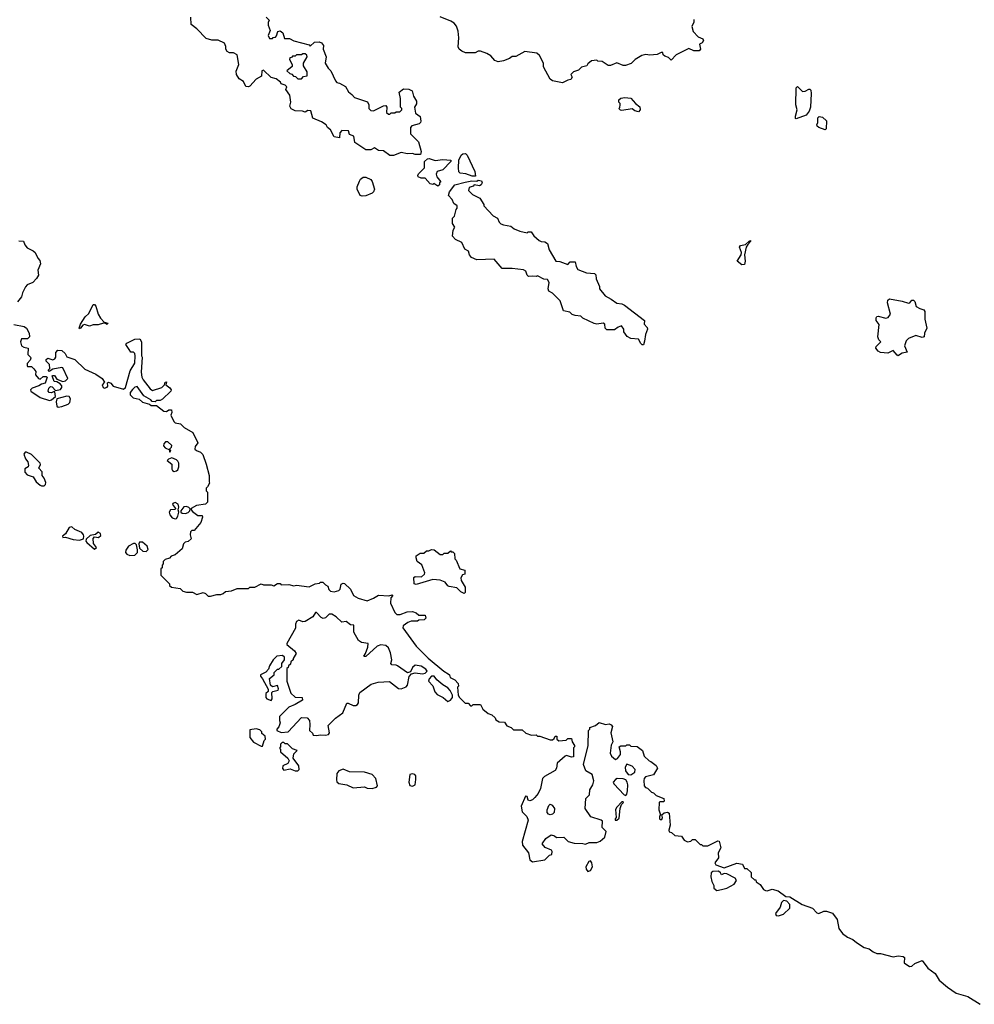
# Model space of a CAD drawing. Extents: x 2029826 to 2248070, y 228728 to 402406.
# Tile 356 of 368: x 2167882 to 2175448, y 345204 to 353010. Entities that reach past the tile are written whole.
import ezdxf

# ---------------------------------------------------------------- set-up
doc = ezdxf.new("R2010")
doc.units = 0

msp = doc.modelspace()

# ---------------------------------------------------------------- linework, layer by layer
at = {"layer": '0CON10XD'}
for points in [[(2169835, 353030), (2169860, 353005), (2169852.5, 352987.5), (2169852.5, 352965), (2169867.5, 352925), (2169852.5, 352885), (2169861.7, 352861.7), (2169885, 352860), (2169891.7, 352868.3), (2169908.3, 352871.7), (2169917.5, 352882.5), (2169927.5, 352915), (2169945, 352922.5), (2169966.1, 352906.1), (2169981.7, 352861.7), (2170019.3, 352859.3), (2170055, 352841.2), (2170175, 352810), (2170185, 352800), (2170218.3, 352831.7), (2170255, 352833.3), (2170275, 352826.7), (2170288.8, 352805), (2170287, 352777), (2170310, 352715), (2170302.5, 352665), (2170325.9, 352625.9), (2170348, 352605), (2170383.9, 352523.9), (2170395, 352512.5), (2170416.2, 352506.2), (2170465, 352478.8), (2170487.7, 352437.7), (2170515, 352417.5), (2170535, 352392.5), (2170639.3, 352359.3), (2170650, 352335), (2170650, 352305), (2170665, 352290), (2170685, 352287.5), (2170765, 352327.5), (2170785, 352330), (2170792.5, 352315), (2170790, 352275), (2170805, 352260), (2170815, 352260), (2170825, 352270), (2170855, 352270), (2170865, 352280), (2170895, 352280), (2170910, 352295), (2170910, 352305), (2170900, 352315), (2170900, 352385), (2170890, 352435), (2170925, 352461.2), (2170965, 352458), (2170992.5, 352445), (2171003, 352403), (2171027.5, 352365), (2171027, 352343), (2171010, 352315), (2171018.3, 352268.3), (2171055, 352242.5), (2171060, 352205), (2171058.8, 352195), (2171047.5, 352185), (2170990.7, 352169.3), (2170980, 352155), (2170980, 352105), (2171041.7, 352041.7), (2171062.5, 351965), (2171058.3, 351941.7), (2171015, 351940), (2170995, 351947.5), (2170955, 351946.7), (2170905, 351957.5), (2170845, 351933.3), (2170815, 351933.3), (2170765, 351970), (2170725, 351973.3), (2170695, 351992.5), (2170665, 351977.5), (2170625, 351977.5), (2170537.5, 352035), (2170530, 352085), (2170495, 352100), (2170488.3, 352128.3), (2170435, 352130), (2170418.3, 352111.7), (2170417.5, 352072.5), (2170375, 352080), (2170345, 352137.5), (2170322.5, 352155), (2170310, 352175), (2170275, 352200), (2170205, 352230), (2170188.3, 352288.3), (2170165, 352290), (2170145, 352277.5), (2170123.6, 352283.6), (2170065, 352288), (2170032.3, 352302.3), (2170023.8, 352325), (2170030, 352355), (2170021.7, 352411.7), (2169992.5, 352455), (2169998.3, 352478.3), (2169985, 352490), (2169955, 352500), (2169950, 352515), (2169915, 352540), (2169875, 352550), (2169815, 352610), (2169800, 352605), (2169798.3, 352561.7), (2169755, 352537.5), (2169705, 352483.3), (2169695, 352477.5), (2169675, 352480), (2169655, 352520), (2169621.7, 352541.7), (2169600, 352575), (2169598.3, 352601.7), (2169617.5, 352655), (2169605, 352730), (2169577, 352747), (2169545, 352747.5), (2169527, 352757), (2169516.7, 352775), (2169516.1, 352796.1), (2169505, 352822.5), (2169455, 352847.5), (2169405, 352847.5), (2169360.7, 352860.7), (2169285, 352937.5), (2169241.7, 352971.7), (2169238.3, 353028.3)], [(2173225, 353010), (2173225, 352990), (2173210, 352955), (2173220, 352915), (2173260, 352875), (2173295, 352857.5), (2173302.5, 352845), (2173290, 352825), (2173270, 352815), (2173277.5, 352775), (2173267.5, 352762.5), (2173223.6, 352763.6), (2173185, 352780), (2173085, 352730), (2173045, 352690), (2173025, 352710), (2172995, 352720), (2172981.7, 352731.7), (2172978.3, 352748.3), (2172965, 352750), (2172935, 352732.5), (2172875, 352727.5), (2172845, 352732.5), (2172813, 352727), (2172760, 352695), (2172727, 352663), (2172683.6, 352646.4), (2172665, 352646.7), (2172615, 352667.5), (2172565, 352647.5), (2172545, 352647.5), (2172497, 352677), (2172465, 352680), (2172455, 352687.5), (2172415, 352682.5), (2172385, 352660), (2172376.7, 352643.3), (2172335, 352632.5), (2172310.7, 352609.3), (2172270, 352595), (2172250, 352575), (2172260, 352555), (2172250, 352535), (2172225, 352530), (2172185, 352510), (2172104, 352524), (2172085, 352537.5), (2172032.5, 352635), (2172032.5, 352665), (2172002.5, 352725), (2171980, 352745), (2171885, 352756.7), (2171815, 352717.5), (2171785, 352717.5), (2171765, 352702.5), (2171715, 352683.3), (2171675, 352676.7), (2171646.4, 352686.4), (2171615, 352722.5), (2171585, 352742.5), (2171535, 352760), (2171515, 352760), (2171493, 352747), (2171415, 352746.7), (2171385, 352760), (2171365, 352776.7), (2171358, 352795), (2171362, 352865), (2171357.7, 352917.7), (2171345, 352957.5), (2171325, 352982.5), (2171298.3, 352998.3), (2171215, 353032.5)], [(2170115, 352540), (2170131.7, 352558.3), (2170160, 352565), (2170160, 352595), (2170130, 352645), (2170130, 352665), (2170160, 352715), (2170158.3, 352728.3), (2170145, 352740), (2170125, 352740), (2170115, 352730), (2170075, 352730), (2170065, 352720), (2170045, 352720), (2170035, 352710), (2170021.7, 352708.3), (2170020, 352695), (2170042.5, 352655), (2170041.7, 352638.3), (2170000, 352605), (2170021.7, 352581.7), (2170038.3, 352578.3), (2170051.7, 352561.7), (2170068.3, 352558.3), (2170085, 352540), (2170115, 352540)], [(2174035, 352222.5), (2174030, 352225), (2174030, 352245), (2174043.3, 352295), (2174033.8, 352335), (2174035, 352470), (2174045, 352480), (2174085, 352440), (2174107, 352443), (2174135, 352460), (2174145, 352460), (2174151.7, 352451.7), (2174153.3, 352425), (2174148.8, 352315), (2174140, 352285), (2174115, 352252.5), (2174035, 352222.5)], [(2172785, 352280), (2172757.3, 352287.3), (2172735, 352303.3), (2172655, 352290), (2172643, 352293), (2172630, 352305), (2172637, 352313), (2172640, 352335), (2172640, 352345), (2172630, 352355), (2172630, 352375), (2172645, 352386.7), (2172677, 352393), (2172725, 352387.5), (2172762.5, 352345), (2172797.8, 352317.8), (2172798.6, 352295), (2172785, 352280)], [(2174265, 352137.5), (2174215, 352153.8), (2174203.3, 352165), (2174200, 352175), (2174207.5, 352195), (2174208.3, 352231.7), (2174218.3, 352241.7), (2174245, 352236.7), (2174275, 352207.5), (2174272.5, 352145), (2174265, 352137.5)], [(2171195, 351690), (2171165, 351710), (2171155, 351702.5), (2171135, 351707.5), (2171095, 351752.5), (2171065, 351753.8), (2171040, 351765), (2171036.7, 351775), (2171041.7, 351788.3), (2171090, 351835), (2171090, 351885), (2171113.6, 351906.4), (2171128.3, 351908.3), (2171175, 351893.3), (2171235, 351902.5), (2171300, 351895), (2171300, 351885), (2171235, 351820), (2171190, 351805), (2171182.5, 351785), (2171187.5, 351765), (2171220, 351725), (2171210, 351715), (2171208.3, 351701.7), (2171195, 351690)], [(2171468.3, 351768.3), (2171417, 351787), (2171373, 351793), (2171363, 351803), (2171358.8, 351835), (2171362.5, 351895), (2171381.2, 351935), (2171395, 351946.2), (2171415, 351948), (2171428.8, 351935), (2171490, 351805), (2171495, 351770), (2171468.3, 351768.3)], [(2170595, 351610), (2170580, 351615), (2170557.5, 351665), (2170557.5, 351685), (2170575, 351730), (2170584.1, 351745.9), (2170605, 351760), (2170625, 351760), (2170663.9, 351743.9), (2170675.9, 351725.9), (2170693.6, 351666.4), (2170686.7, 351645), (2170675.8, 351634.2), (2170625, 351613.8), (2170595, 351610)], [(2172825, 350432.5), (2172815, 350432.5), (2172805, 350442.5), (2172785, 350477.5), (2172725, 350483.3), (2172697, 350497), (2172670, 350535), (2172670, 350555), (2172651.7, 350581.7), (2172625, 350572.5), (2172595, 350550), (2172535, 350550), (2172522.5, 350565), (2172520, 350595), (2172505, 350602.5), (2172455, 350596.7), (2172435, 350600), (2172345, 350642.5), (2172328.8, 350658.8), (2172283.3, 350663.3), (2172261.7, 350671.7), (2172241.7, 350691.7), (2172191.2, 350701.2), (2172165, 350780), (2172105, 350842.5), (2172076.4, 350856.4), (2172071.2, 350875), (2172077.5, 350925), (2172065, 350950), (2172035, 350952.5), (2171985, 350980), (2171975, 350972.5), (2171945, 350977.5), (2171914.3, 350974.3), (2171903.3, 350983.3), (2171892, 351015), (2171875, 351027.1), (2171785, 351037.5), (2171705, 351036.2), (2171641.7, 351111.7), (2171505, 351106.7), (2171462.5, 351125), (2171446.7, 351145), (2171440, 351175), (2171410.7, 351190.7), (2171385, 351242.5), (2171335, 351267.5), (2171313, 351293), (2171318.3, 351341.7), (2171330, 351365), (2171313, 351393), (2171312.5, 351435), (2171327, 351453), (2171340, 351505), (2171350, 351515), (2171350, 351535), (2171321.7, 351551.7), (2171310, 351585), (2171280, 351615), (2171287.5, 351645), (2171330.8, 351699.2), (2171411.7, 351721.7), (2171465, 351732.5), (2171505, 351730), (2171515, 351737.5), (2171543, 351733), (2171546.7, 351715), (2171539.3, 351700.7), (2171525, 351692.5), (2171485, 351700), (2171475, 351690), (2171445, 351680), (2171440, 351655), (2171470, 351625), (2171530, 351595), (2171560, 351545), (2171560, 351535), (2171634.1, 351454.1), (2171670, 351435), (2171682.5, 351405), (2171695, 351392.5), (2171715, 351382.5), (2171775, 351372.5), (2171801.7, 351351.7), (2171845, 351333.3), (2171905, 351320), (2171913, 351327), (2171935, 351327.5), (2171957, 351297), (2171999.3, 351259.3), (2172015, 351250), (2172045, 351248.8), (2172064.3, 351234.3), (2172078.8, 351185), (2172130, 351095), (2172161.7, 351091.7), (2172225, 351070), (2172245, 351090), (2172285, 351090), (2172293, 351053), (2172305, 351030), (2172375, 351002.5), (2172438.3, 350998.3), (2172447, 350987), (2172450, 350955), (2172477.5, 350895), (2172477.5, 350875), (2172520.7, 350820.7), (2172570, 350795), (2172615, 350762.5), (2172655, 350757.5), (2172675, 350747.5), (2172832.5, 350625), (2172830, 350595), (2172855, 350570), (2172857.5, 350555), (2172842.5, 350515), (2172835, 350460), (2172825, 350432.5)], [(2167875, 351257.5), (2167913, 351253), (2167923.8, 351223.8), (2167941.7, 351201.7), (2167988.3, 351178.3), (2168003.9, 351163.9), (2168025, 351120), (2168041.7, 351101.7), (2168046.1, 351073.9), (2168026.2, 351025), (2168032, 350985), (2168015, 350956.7), (2167985, 350926.7), (2167941.7, 350908.3), (2167927, 350893), (2167903.3, 350845), (2167895, 350812.5), (2167865, 350773.3)], [(2173605, 351067.5), (2173567.5, 351095), (2173600, 351145), (2173601.2, 351165), (2173586.2, 351205), (2173595, 351220), (2173633.8, 351226.2), (2173662.5, 351255), (2173675, 351260), (2173675, 351250), (2173651.7, 351228.3), (2173640, 351205), (2173626.2, 351145), (2173632.5, 351095), (2173625, 351070), (2173605, 351067.5)], [(2174845, 350346), (2174835, 350348.8), (2174805, 350386.7), (2174763, 350367), (2174705, 350370), (2174685, 350382.5), (2174667.5, 350405), (2174670.7, 350419.3), (2174707.5, 350455), (2174691.7, 350471.7), (2174684.1, 350494.1), (2174693.6, 350593.6), (2174670, 350625), (2174670, 350645), (2174675, 350656.7), (2174685, 350660), (2174747, 350643), (2174765, 350647.5), (2174783.3, 350675), (2174758.8, 350765), (2174761.2, 350785), (2174775, 350795.6), (2174875, 350779.2), (2174925, 350761.2), (2174937.5, 350765), (2174953.3, 350785), (2174966.4, 350786.4), (2174977.1, 350775), (2174986.2, 350736.2), (2175015, 350718.8), (2175048.3, 350708.3), (2175056.4, 350696.4), (2175056.7, 350635), (2175071.2, 350565), (2175053.3, 350525), (2175050, 350495), (2175035, 350490), (2174985, 350506.7), (2174925, 350482.5), (2174906.9, 350463.1), (2174895.5, 350425), (2174916.2, 350375), (2174874.5, 350365.5), (2174855, 350352.9), (2174845, 350346)], [(2168355, 350560), (2168353.8, 350565), (2168364.4, 350595), (2168401.2, 350655), (2168430.8, 350679.2), (2168465, 350752.5), (2168475, 350752.5), (2168485, 350737.5), (2168504.3, 350674.3), (2168523.2, 350643.2), (2168551.7, 350611.7), (2168580, 350605), (2168575, 350592.5), (2168561.7, 350601.7), (2168545, 350603.3), (2168505, 350590), (2168465, 350590), (2168435, 350581.2), (2168395, 350594.2), (2168381.9, 350588.1), (2168365, 350563.3), (2168355, 350560)], [(2167834.3, 350594.3), (2167917.5, 350577.5), (2167936.7, 350565), (2167957.5, 350525), (2167960, 350495), (2167945, 350480), (2167895, 350480), (2167887.5, 350455), (2167896.7, 350425), (2167915, 350413.3), (2167950, 350405), (2167947.5, 350355), (2167967.5, 350335), (2167970, 350325), (2167965, 350310), (2167940, 350285), (2167940, 350265), (2167945, 350260), (2167975, 350260), (2167995, 350242.5), (2168009.3, 350219.3), (2168007.5, 350195), (2168030, 350165), (2168045, 350160), (2168068.3, 350181.7), (2168091.7, 350181.7), (2168100, 350175), (2168085, 350127.5), (2168055, 350121.2), (2168033, 350107), (2167981.5, 350088.5), (2167968.8, 350075), (2167971.2, 350065), (2168043.9, 350013.9), (2168118.3, 349991.7), (2168134.1, 349995.9), (2168166.7, 350023.3), (2168160, 350060), (2168155, 350062.5), (2168135, 350051.2), (2168115, 350053.8), (2168108, 350065), (2168112.3, 350087.7), (2168125, 350102.5), (2168139.3, 350099.3), (2168165, 350070), (2168205, 350076.7), (2168216.2, 350095), (2168216, 350106), (2168203, 350123), (2168177.5, 350137.5), (2168155, 350140), (2168140, 350185), (2168145, 350190), (2168158.3, 350188.3), (2168175, 350160), (2168225, 350142.5), (2168245, 350147.5), (2168262.5, 350165), (2168225, 350248.8), (2168215, 350252), (2168145, 350240), (2168115, 350220), (2168110, 350225), (2168110, 350235), (2168120, 350245), (2168117.5, 350275), (2168093, 350303), (2168092.5, 350315), (2168105, 350327.5), (2168145, 350312.5), (2168159.3, 350320.7), (2168167.5, 350335), (2168168.3, 350371.7), (2168185, 350390), (2168215, 350386.7), (2168242.3, 350362.3), (2168255.9, 350335.9), (2168320, 350315), (2168399.2, 350239.2), (2168485, 350200), (2168535, 350166), (2168553.8, 350135), (2168536.5, 350115), (2168543.6, 350093.6), (2168555, 350089.4), (2168574.3, 350095.7), (2168581.2, 350105), (2168578.3, 350131.7), (2168585, 350136.2), (2168605, 350127.5), (2168623, 350103), (2168705, 350081.2), (2168721.2, 350095), (2168758.8, 350225), (2168794.2, 350285.8), (2168798, 350345), (2168793.9, 350363.9), (2168785, 350373.3), (2168762.5, 350375), (2168748.8, 350395), (2168722.5, 350435), (2168730, 350445), (2168795, 350477.5), (2168835, 350480), (2168847.5, 350455), (2168847.5, 350345), (2168852.5, 350335), (2168843.6, 350216.4), (2168851.2, 350175), (2168861.2, 350155), (2168915, 350083.3), (2168935, 350071.2), (2169007.5, 350095), (2169030, 350115), (2169035, 350136.7), (2169045, 350137.5), (2169040, 350115), (2169071.7, 350091.7), (2169083.3, 350075), (2169080, 350065), (2169015, 350002.5), (2168995, 349990), (2168965, 349990), (2168955, 349980), (2168931.7, 349981.7), (2168920, 349995), (2168867, 350027), (2168811.7, 350101.7), (2168795, 350097.5), (2168775, 350077.5), (2168757.5, 350055), (2168756.7, 350035), (2168781.7, 350011.7), (2168830, 350000), (2168855, 349977.5), (2168911.7, 349961.7), (2168925, 349950), (2168965, 349950), (2169025, 349906.7), (2169045, 349902.5), (2169065, 349917.5), (2169085, 349917.5), (2169087.5, 349895), (2169080, 349875), (2169103.1, 349823.1), (2169115, 349813.3), (2169157.5, 349805), (2169186.4, 349776.4), (2169255, 349737.5), (2169292.5, 349655), (2169272.5, 349625), (2169270, 349605), (2169283, 349593), (2169315, 349580), (2169333, 349563), (2169360, 349485), (2169382.5, 349395), (2169382.5, 349345), (2169387.5, 349335), (2169370, 349305), (2169360, 349295), (2169360, 349275), (2169370, 349265), (2169370, 349185), (2169355, 349170), (2169283, 349157), (2169240, 349135), (2169240, 349125), (2169250.7, 349110.7), (2169295, 349080), (2169328.3, 349078.3), (2169330, 349065), (2169317, 349023), (2169265, 348960), (2169245, 348960), (2169235, 348950), (2169232.5, 348925), (2169240, 348895), (2169217, 348873), (2169193, 348867), (2169180, 348855), (2169170, 348815), (2169115, 348767.5), (2169083, 348757), (2169068.3, 348741.7), (2169035, 348730), (2169020, 348715), (2169020, 348695), (2169010, 348685), (2169010, 348665), (2169000, 348655), (2169000, 348605), (2169068.3, 348538.3), (2169070, 348525), (2169085, 348510), (2169155, 348500), (2169175, 348480), (2169205, 348472.5), (2169251.7, 348471.7), (2169285, 348452.5), (2169335, 348467.5), (2169355, 348460), (2169375, 348440), (2169395, 348440), (2169445, 348452.5), (2169477, 348453), (2169495, 348460), (2169513, 348477), (2169561.7, 348481.7), (2169605, 348500), (2169695, 348500), (2169705, 348510), (2169745, 348510), (2169795, 348537.5), (2169815, 348530), (2169875, 348530), (2169895, 348522.5), (2169925, 348540), (2169945, 348540), (2169955, 348530), (2170015, 348532.5), (2170055, 348522.5), (2170075, 348527.5), (2170175, 348512.5), (2170223, 348537), (2170257, 348543), (2170265, 348550), (2170285, 348550), (2170305, 348530), (2170325, 348520), (2170333.3, 348493.3), (2170345, 348480), (2170373, 348473), (2170412.5, 348485), (2170422.5, 348495), (2170430, 348535), (2170445, 348542.5), (2170455, 348540), (2170505, 348496.2), (2170527.5, 348445), (2170565, 348424)], [(2168188, 349938), (2168215, 349942.5), (2168265, 349961.9), (2168280.6, 349975), (2168285.6, 350005), (2168275, 350022.5), (2168255, 350025.7), (2168175.9, 350004.1), (2168170.6, 349979.4), (2168175.8, 349945.8), (2168188, 349938)], [(2169075, 349582.5), (2169080, 349595), (2169070, 349605), (2169085, 349620), (2169086.7, 349635), (2169055, 349663.3), (2169038.3, 349661.7), (2169025, 349647.5), (2169022.3, 349632.3), (2169035, 349616.7), (2169070, 349600), (2169070, 349585), (2169075, 349582.5)], [(2168075, 349313.3), (2168087.5, 349325), (2168089.3, 349339.3), (2168076.2, 349375), (2168061.2, 349395), (2168060, 349425), (2168033.3, 349455), (2168046.4, 349483.6), (2168043.3, 349495), (2167975, 349562.5), (2167935, 349582), (2167925, 349581.2), (2167914, 349565), (2167927.3, 349527.3), (2167946.2, 349505), (2167952.5, 349475), (2167950, 349465), (2167921.7, 349448.3), (2167922.3, 349422.3), (2167941.7, 349401.7), (2167987.5, 349385), (2168012.5, 349345), (2168045, 349320), (2168055, 349313.3), (2168075, 349313.3)], [(2169105, 349427.5), (2169125, 349432.5), (2169135, 349440), (2169143.3, 349465), (2169143, 349493), (2169135, 349510), (2169125, 349520), (2169086.4, 349536.4), (2169060, 349525), (2169050, 349515), (2169087, 349487), (2169087, 349447), (2169092.5, 349435), (2169105, 349427.5)], [(2169115, 349052), (2169125, 349056.2), (2169135.7, 349074.3), (2169144.2, 349105), (2169138.8, 349125), (2169144.3, 349145), (2169138.1, 349168.1), (2169115, 349181.9), (2169096, 349175), (2169092.5, 349165), (2169118, 349135), (2169115, 349127.5), (2169077, 349123), (2169067.5, 349105), (2169071.2, 349085), (2169090, 349060), (2169115, 349052)], [(2169195, 349094.3), (2169217.3, 349102.7), (2169230, 349115), (2169231.7, 349131.7), (2169223.6, 349143.6), (2169205, 349150), (2169183.2, 349146.8), (2169158, 349115), (2169158.8, 349105), (2169168.3, 349098.3), (2169195, 349094.3)], [(2168355, 348883.8), (2168387.5, 348895), (2168391.2, 348915), (2168387, 348927), (2168374.3, 348944.3), (2168317.9, 348967.9), (2168295, 348988.8), (2168275, 348983.3), (2168245, 348932.5), (2168220, 348915), (2168225, 348903.3), (2168245, 348906.7), (2168305, 348889.2), (2168355, 348883.8)], [(2168475, 348812.5), (2168490, 348825), (2168468, 348858), (2168464.1, 348895.9), (2168475, 348910), (2168506.4, 348903.6), (2168525, 348920), (2168522.5, 348935), (2168505, 348947.5), (2168481.7, 348928.3), (2168439.3, 348920.7), (2168407.5, 348892.5), (2168406.7, 348875), (2168414.1, 348864.1), (2168475, 348812.5)], [(2168755, 348762), (2168795, 348764.2), (2168816.2, 348785), (2168816.7, 348806.7), (2168807, 348847), (2168797, 348857), (2168785, 348857.5), (2168744.1, 348835.9), (2168723.3, 348805), (2168720, 348785), (2168731.2, 348771.2), (2168755, 348762)], [(2168885, 348794.3), (2168901.2, 348808.8), (2168893.1, 348835), (2168855, 348868.6), (2168832.3, 348867.7), (2168826, 348854), (2168830.5, 348820.5), (2168857.4, 348797.4), (2168885, 348794.3)], [(2171405, 348460), (2171377.5, 348475), (2171345.9, 348505.9), (2171286.7, 348516.7), (2171275, 348522.5), (2171255, 348550), (2171215, 348566.7), (2171155, 348572.5), (2171025, 348533.3), (2171007, 348537), (2171005, 348587.5), (2171015, 348596), (2171067, 348593), (2171090, 348615), (2171092.5, 348625), (2171068.3, 348688.3), (2171033.3, 348715), (2171023.6, 348743.6), (2171025, 348760), (2171055, 348780), (2171085, 348780), (2171105, 348800), (2171125, 348800), (2171145, 348810), (2171167, 348807), (2171215, 348770), (2171235, 348770), (2171245, 348780), (2171275, 348780), (2171295, 348800), (2171301.7, 348791.7), (2171315, 348790), (2171327, 348777), (2171330, 348735), (2171340, 348725), (2171370, 348655), (2171410, 348645), (2171410, 348615), (2171391.7, 348608.3), (2171377.5, 348585), (2171380, 348565), (2171411.7, 348511.7), (2171411.7, 348468.3), (2171405, 348460)], [(2170565, 348424), (2170635, 348403.3), (2170686.8, 348423.2), (2170725, 348446.2), (2170806.7, 348443.3), (2170835, 348450), (2170840, 348445), (2170822.5, 348425), (2170820, 348385), (2170855, 348310), (2170870, 348295), (2170896.4, 348293.6), (2170953.9, 348316.1), (2170995, 348318), (2171025, 348307.5), (2171045, 348290), (2171095, 348290), (2171100, 348265), (2171088.3, 348251.7), (2171045, 348250), (2171035, 348240), (2170985, 348240), (2170958.3, 348231.7), (2170920, 348205), (2170918.3, 348188.3), (2171025, 348042.5), (2171118.3, 347948.3), (2171243.9, 347843.9), (2171277.5, 347825), (2171287.5, 347815), (2171293.6, 347793.6), (2171330, 347775), (2171358.3, 347748.3), (2171360, 347725), (2171352.5, 347717.5), (2171357.5, 347655), (2171367, 347637), (2171411.7, 347591.7), (2171435, 347590), (2171455, 347570), (2171465, 347570), (2171475, 347580), (2171535, 347580), (2171553.6, 347543.6), (2171595, 347510), (2171625, 347500), (2171650, 347475), (2171655, 347460), (2171683, 347443), (2171725, 347440), (2171741.7, 347411.7), (2171778.3, 347398.3), (2171795, 347380), (2171865, 347380), (2171893, 347353), (2171938.3, 347338.3), (2171975, 347340), (2171985, 347330), (2172005, 347330), (2172085, 347300), (2172105, 347300), (2172118.3, 347311.7), (2172125, 347330), (2172138.3, 347328.3), (2172140, 347305), (2172155, 347292.5), (2172211.7, 347298.3), (2172225, 347310), (2172255, 347310), (2172260, 347285), (2172280, 347255), (2172280, 347245), (2172271.7, 347238.3), (2172270, 347165), (2172255, 347163.3), (2172215, 347176.2), (2172205, 347172), (2172141.2, 347115), (2172135.6, 347075), (2172125, 347057.5), (2172040.3, 347009.7), (2172026, 346995), (2172010, 346915), (2171990, 346875), (2171965, 346844.2), (2171945, 346824.2), (2171925, 346816), (2171912.5, 346822.5), (2171905, 346850), (2171890, 346855), (2171857.5, 346775), (2171865, 346730), (2171901.9, 346691.9), (2171911.1, 346665), (2171864.4, 346495), (2171865.6, 346465), (2171914, 346405), (2171925, 346350), (2171945, 346332.5), (2172045, 346350), (2172080, 346385), (2172098.3, 346391.7), (2172102.5, 346415), (2172097.5, 346425), (2172047.7, 346447.7), (2172022.5, 346475), (2172050.5, 346519.5), (2172095, 346546.7), (2172120.7, 346540.7), (2172135, 346527.5), (2172195, 346530), (2172230, 346495), (2172275, 346482.5), (2172345, 346480), (2172365, 346473.3), (2172394.1, 346485.9), (2172455, 346487.5), (2172482, 346498), (2172520.2, 346529.8), (2172530, 346575), (2172498.8, 346605), (2172500, 346655), (2172490, 346665), (2172409.5, 346689.5), (2172363.3, 346755), (2172367.5, 346835), (2172396.7, 346865), (2172400, 346905), (2172423.3, 346945), (2172432.5, 346975), (2172420, 347025), (2172367.5, 347055), (2172351.2, 347105), (2172387.5, 347255), (2172390, 347375), (2172400, 347385), (2172401.7, 347398.3), (2172446.1, 347413.9), (2172475, 347436.7), (2172525, 347422.5), (2172555, 347427.5), (2172569.3, 347419.3), (2172580, 347405), (2172567.5, 347355), (2172582.5, 347285), (2172570.7, 347259.3), (2172560.8, 347195), (2172571.2, 347171.2), (2172604.1, 347144.1), (2172618.5, 347151.5), (2172643.1, 347185), (2172644.6, 347205), (2172633.8, 347245), (2172645, 347253.3), (2172685, 347252.5), (2172695, 347260), (2172715, 347260), (2172725, 347250), (2172775, 347247.5), (2172807.5, 347225), (2172816.7, 347215), (2172831.7, 347171.7), (2172870, 347135), (2172885, 347130), (2172925, 347097.5), (2172936.7, 347075), (2172905, 347022.5), (2172841.7, 347008.3), (2172830, 346995), (2172828.3, 346978.3), (2172830, 346935), (2172841.7, 346921.7), (2172858.3, 346918.3), (2172890, 346885), (2172905, 346880), (2172925, 346860), (2172987.5, 346835), (2172990, 346815), (2172985, 346810), (2172955, 346810), (2172950, 346805), (2172947.5, 346745), (2172960, 346705), (2172953.6, 346696.4), (2172952.5, 346675), (2172958.3, 346668.3), (2172970, 346670), (2172976.7, 346685), (2172970, 346705), (2172989.3, 346720.7), (2173015, 346726.7), (2173028.3, 346718.3), (2173036.2, 346625), (2173027.5, 346585), (2173030, 346570), (2173047, 346567), (2173073, 346543), (2173127.5, 346537.5), (2173147.5, 346505), (2173175, 346492.5), (2173201.7, 346498.3), (2173215, 346510), (2173235, 346510), (2173275, 346470), (2173285, 346470), (2173295, 346460), (2173335, 346460), (2173415, 346500), (2173426.7, 346496.7), (2173440, 346445), (2173418.1, 346405), (2173420.6, 346365), (2173390.6, 346325), (2173398.7, 346308.7), (2173463.9, 346286.1), (2173565, 346322.5), (2173610, 346315), (2173625, 346280), (2173645, 346280), (2173678.3, 346248.3), (2173680, 346215), (2173705, 346190), (2173715, 346190), (2173720, 346175), (2173750, 346155), (2173777.5, 346115), (2173792.5, 346105), (2173805, 346103.3), (2173845, 346116.7), (2173893.6, 346103.6), (2173955, 346057.5), (2173985, 346056.2), (2174084.1, 345994.1), (2174165.9, 345965.9), (2174199.3, 345929.3), (2174216.4, 345923.6), (2174255, 345942.5), (2174275, 345943.3), (2174325, 345926.7), (2174360, 345875), (2174374, 345805), (2174402.5, 345765), (2174443.3, 345735), (2174485, 345718), (2174512.7, 345692.7), (2174575, 345653.3), (2174615, 345643.3), (2174645, 345620), (2174675, 345607.5), (2174705, 345607.5), (2174805, 345581.2), (2174845, 345588), (2174885, 345583.3), (2174893.3, 345575), (2174891.7, 345531.7), (2174935, 345502.9), (2174952.5, 345507.5), (2174975, 345528), (2175035, 345550), (2175080.3, 345490.3), (2175137.5, 345447.5), (2175168.8, 345395), (2175235, 345340), (2175305, 345293.3), (2175395.9, 345265.9), (2175493.9, 345203.9)], [(2170235, 347333.8), (2170265, 347341.2), (2170305, 347336.7), (2170328.3, 347341.7), (2170337.5, 347355), (2170327.5, 347415), (2170385, 347472.5), (2170442.5, 347515), (2170475, 347590), (2170485, 347592.5), (2170525, 347572.5), (2170545, 347572.5), (2170559.3, 347580.7), (2170566.4, 347593.6), (2170570, 347655), (2170577.5, 347675), (2170667.7, 347742.3), (2170722.7, 347757.3), (2170813.6, 347763.6), (2170885, 347706.2), (2170905, 347703.8), (2170945, 347720), (2170956.1, 347733.9), (2170968, 347802), (2170986.2, 347823.8), (2171015, 347831.2), (2171075, 347823.8), (2171095, 347830), (2171110, 347845), (2171101.7, 347861.7), (2171065, 347883.8), (2171015, 347891.2), (2170996.2, 347875), (2170979.3, 347840.7), (2170955, 347832.5), (2170877.5, 347887.5), (2170865, 347893.8), (2170830, 347895), (2170823.3, 347905), (2170830.8, 347935), (2170821.3, 347991.3), (2170805, 348030), (2170785, 348048.8), (2170745, 348053.3), (2170715, 348043.3), (2170625, 347962.5), (2170615, 347960), (2170610, 347965), (2170622.5, 347985), (2170641.2, 348035), (2170643.8, 348063.8), (2170591.7, 348071.7), (2170567, 348087), (2170530, 348155), (2170530, 348210), (2170505, 348212.5), (2170469.3, 348239.3), (2170435, 348232.5), (2170390, 348275), (2170355, 348296.2), (2170335, 348296.7), (2170305, 348266.7), (2170288.3, 348261.7), (2170270.7, 348270.7), (2170235, 348308.8), (2170225, 348308.8), (2170204.3, 348275), (2170145, 348237.5), (2170125.9, 348235.9), (2170095, 348249.5), (2170075, 348238.9), (2170066.9, 348216.9), (2170067.5, 348185), (2170000, 348065), (2170000, 348055), (2170060, 348005), (2170072.5, 347985), (2170050, 347945), (2170050, 347935), (2170031.7, 347918.3), (2170028.3, 347901.7), (2170011.7, 347888.3), (2170010, 347875), (2170000, 347865), (2170000, 347765), (2170031.7, 347671.7), (2170065, 347640), (2170120, 347635), (2170122.5, 347615), (2170065, 347580), (2170015, 347560), (2169940, 347485), (2169940, 347455), (2169947.5, 347435), (2169937, 347403), (2169920, 347385), (2169920, 347375), (2169955, 347360), (2170010, 347365), (2170115, 347477.5), (2170160, 347475), (2170177.5, 347455), (2170181.7, 347421.7), (2170180, 347375), (2170202.5, 347352.5), (2170207, 347337), (2170235, 347333.8)], [(2169875, 347612.5), (2169882.5, 347625), (2169880, 347675), (2169887.5, 347682.5), (2169930, 347695), (2169932.5, 347705), (2169925, 347730), (2169885, 347720), (2169870, 347735), (2169863, 347787), (2169900, 347815), (2169900, 347835), (2169925, 347860), (2169935, 347860), (2169958.3, 347881.7), (2169960, 347905), (2169980, 347935), (2169980, 347955), (2169965, 347970), (2169920, 347965), (2169890, 347935), (2169863, 347887), (2169855, 347860), (2169833, 347837), (2169790, 347815), (2169790, 347805), (2169807.5, 347785), (2169851.7, 347701.7), (2169850, 347685), (2169833, 347667), (2169832.5, 347635), (2169840, 347625), (2169875, 347612.5)], [(2171275, 347604), (2171295.6, 347614.4), (2171312.5, 347635), (2171312.5, 347655), (2171292.9, 347692.9), (2171274.1, 347714.1), (2171235, 347736.2), (2171187, 347777), (2171165.8, 347805.8), (2171145, 347806.2), (2171126.7, 347785), (2171122.5, 347765), (2171155, 347727.5), (2171171.7, 347681.7), (2171189.7, 347659.7), (2171237.2, 347637.2), (2171275, 347604)], [(2169805, 347250), (2169820, 347295), (2169830, 347305), (2169828.3, 347328.3), (2169801.7, 347351.7), (2169800, 347365), (2169785, 347380), (2169756.7, 347386.7), (2169705, 347380), (2169705, 347320), (2169735, 347282.5), (2169795, 347250), (2169805, 347250)], [(2170085, 347053.8), (2170096.7, 347065), (2170093.3, 347095), (2170050, 347155), (2170055, 347190), (2170080, 347215), (2170045, 347230), (2170005, 347270), (2169985, 347270), (2169975, 347280), (2169961.7, 347278.3), (2169950, 347265), (2169950, 347245), (2169940, 347235), (2169950, 347225), (2169950, 347205), (2170007.5, 347155), (2170017.5, 347135), (2170008.3, 347111.7), (2169966.7, 347095), (2169965, 347073.8), (2169975, 347059.2), (2170025, 347070), (2170065, 347054.2), (2170085, 347053.8)], [(2170675, 346913.8), (2170710, 346925), (2170717.5, 346935), (2170703.6, 346993.6), (2170675, 347026.7), (2170615, 347043.3), (2170495, 347046.2), (2170445, 347066.7), (2170412.5, 347055), (2170396.1, 347033.9), (2170392.3, 346982.3), (2170396.4, 346966.4), (2170410, 346955), (2170475, 346943.3), (2170525, 346920), (2170615, 346927.5), (2170637, 346917), (2170675, 346913.8)], [(2172725, 347022), (2172756.7, 347045), (2172760, 347065), (2172735, 347092), (2172695, 347106.7), (2172680, 347085), (2172683.3, 347055), (2172705, 347026.7), (2172725, 347022)], [(2170995, 346932.5), (2171015.9, 346944.1), (2171022.5, 346985), (2171021.2, 347015), (2171013.3, 347025), (2170995, 347030.8), (2170973.8, 347025), (2170966.2, 346965), (2170975, 346937.5), (2170995, 346932.5)], [(2172685, 346860), (2172695, 346870), (2172700, 346895), (2172702.5, 346945), (2172696.7, 346965), (2172685, 346982.5), (2172665, 346992.5), (2172616.4, 346993.6), (2172602.7, 346987.3), (2172586.7, 346965), (2172591.7, 346951.7), (2172673.6, 346863.6), (2172685, 346860)], [(2172615, 346663.3), (2172631.7, 346678.3), (2172640, 346755), (2172651.7, 346788.3), (2172667.5, 346805), (2172665, 346810), (2172655, 346810), (2172613.6, 346766.4), (2172603, 346747), (2172610, 346685), (2172600, 346675), (2172600, 346665), (2172615, 346663.3)], [(2172085, 346706.7), (2172071.7, 346711.7), (2172063.6, 346723.6), (2172063.3, 346745), (2172075, 346780), (2172085, 346790), (2172103, 346783), (2172120, 346755), (2172116.7, 346725), (2172105, 346711.2), (2172085, 346706.7)], [(2172385, 346256.7), (2172405, 346264.2), (2172420.6, 346295), (2172416.9, 346325), (2172405, 346340), (2172392.5, 346335), (2172370, 346295), (2172371.2, 346275), (2172385, 346256.7)], [(2173407, 346107), (2173445, 346113.3), (2173485, 346123.3), (2173543.9, 346156.1), (2173562.5, 346185), (2173553.6, 346203.6), (2173485, 346237.5), (2173465, 346240), (2173445, 346230), (2173436.4, 346246.4), (2173419.2, 346259.2), (2173375, 346257.8), (2173362.7, 346245), (2173358.2, 346215), (2173366.9, 346176.9), (2173383.3, 346145), (2173382.5, 346125), (2173407, 346107)], [(2173895, 345904.6), (2173935, 345917.9), (2173986.7, 345965), (2173986.7, 345995), (2173960.7, 346020.7), (2173935, 346027.5), (2173919.3, 346010.7), (2173910, 345975), (2173873.1, 345925), (2173878.3, 345908.3), (2173895, 345904.6)]]:
    msp.add_lwpolyline(points, dxfattribs=at)

doc.saveas('drawing.dxf')
